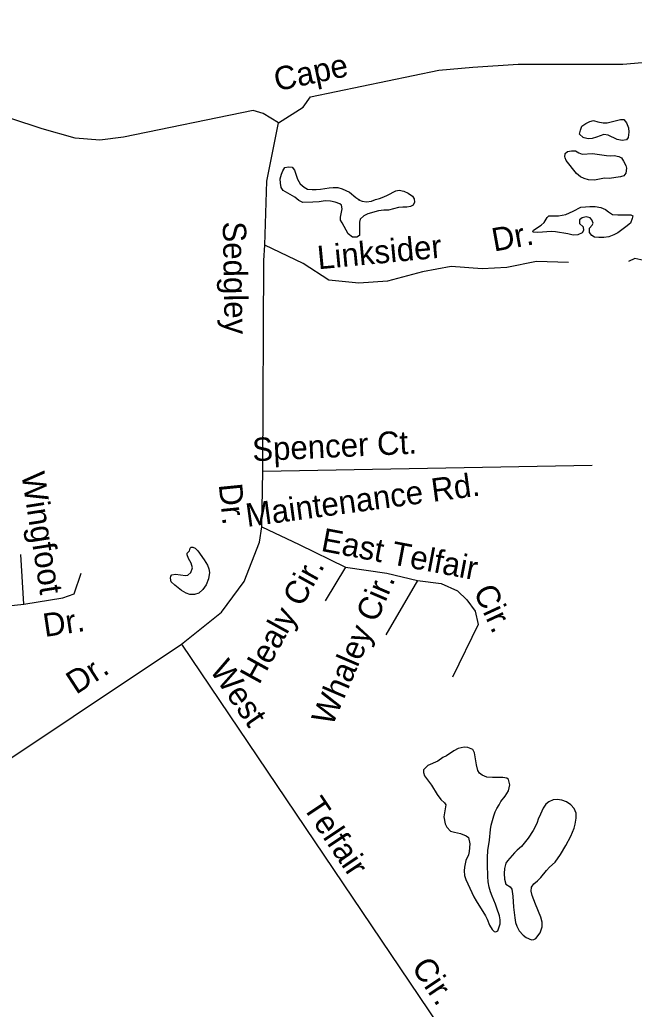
# Model space of a CAD drawing. Extents: x 2290055 to 2389491, y 66597 to 237875.
# Drawn here: x 2329116 to 2331617, y 116521 to 120547 of the extents above; entities that cross this region are included whole.
import ezdxf

# ---------------------------------------------------------------- set-up
doc = ezdxf.new("R2010")
doc.units = 0
for name, color, linetype in [('Exist Hydrographic Pond Under 1500 Sq Ft', 7, 'Continuous'), ('Exist Road Non-System Type 51', 7, 'Continuous'), ('Exist Road Non-System Type 51 Label', 7, 'Continuous')]:
    doc.layers.add(name, color=color, linetype=linetype)

msp = doc.modelspace()

# ---------------------------------------------------------------- linework, layer by layer
at = {"layer": 'Exist Hydrographic Pond Under 1500 Sq Ft'}
for points in [[(2331568.7, 120056.5), (2331548.5, 120060.6), (2331511.5, 120077.4), (2331494, 120081.1), (2331463.7, 120069.7), (2331446, 120064.5), (2331430.5, 120063.3), (2331413.2, 120066.3), (2331409.5, 120067.7), (2331395.2, 120082.4), (2331398.7, 120097.8), (2331404.5, 120113.8), (2331420.7, 120125), (2331436.2, 120133.5), (2331451.2, 120137.1), (2331469.7, 120132.2), (2331491.2, 120128.4), (2331507, 120128.1), (2331561.7, 120141.4), (2331575.7, 120141.1), (2331586.2, 120128.1), (2331594.5, 120108), (2331596, 120089.6), (2331593, 120067.9), (2331586.2, 120059.1), (2331568.7, 120056.5)], [(2331335.5, 119990.7), (2331336.5, 120000), (2331336.7, 120002.5), (2331345.2, 120011.7), (2331361.5, 120014.7), (2331378, 120014.3), (2331391.7, 120006.1), (2331405.2, 120000), (2331447, 120003.7), (2331504, 119995.5), (2331520.5, 119994.2), (2331536, 119994.4), (2331555, 119990.5), (2331565.5, 119985.3), (2331574, 119971.3), (2331583, 119954), (2331586.5, 119943.8), (2331583.7, 119922.9), (2331575.7, 119912.6), (2331561, 119907.8), (2331516, 119901.3), (2331497, 119902.3), (2331455.7, 119894.7), (2331431.5, 119895.4), (2331414, 119901.5), (2331398.7, 119908.7), (2331382.2, 119921.7), (2331339.7, 119974.3), (2331336, 119985.7), (2331335.5, 119990.7)], [(2330488.2, 119662.1), (2330471, 119662.5), (2330453.2, 119676.9), (2330444.2, 119690.5), (2330428.7, 119721.3), (2330422, 119731.7), (2330421.5, 119744.5), (2330428.2, 119778.4), (2330425, 119792.9), (2330418.2, 119798.6), (2330399.2, 119804.7), (2330380.5, 119808.8), (2330359, 119810.5), (2330334.2, 119806.8), (2330309, 119804.9), (2330268, 119804.3), (2330252, 119811.6), (2330235.2, 119825.7), (2330188, 119853.1), (2330179.7, 119864.8), (2330176.5, 119882.7), (2330175.5, 119899.7), (2330180.7, 119918.4), (2330186, 119932.9), (2330195, 119945.8), (2330209.5, 119948.8), (2330224.7, 119948.1), (2330233.5, 119934.7), (2330246.2, 119899.3), (2330257.2, 119879.8), (2330273, 119865.8), (2330287.5, 119858.4), (2330305.5, 119856.9), (2330322.5, 119857.1), (2330340.5, 119858.2), (2330376, 119863.8), (2330392, 119865.1), (2330411.2, 119864.8), (2330427.7, 119860), (2330457.5, 119845.8), (2330483.5, 119824.4), (2330496.2, 119815.7), (2330500.2, 119813.9), (2330495.2, 119814.5), (2330509.5, 119809.1), (2330527, 119806.4), (2330547.5, 119809.3), (2330563.7, 119816.1), (2330580.2, 119820.4), (2330597.5, 119826.3), (2330613, 119833.1), (2330646.7, 119851), (2330660.2, 119854.2), (2330679.7, 119850.1), (2330696.7, 119841.5), (2330714, 119829.9), (2330721.5, 119818.8), (2330722.5, 119805.6), (2330717, 119792.7), (2330707, 119787.6), (2330692.2, 119784.7), (2330675, 119784.7), (2330657.7, 119783.2), (2330617.2, 119772.1), (2330598.2, 119772.2), (2330576.7, 119770), (2330532.7, 119758), (2330517, 119749.1), (2330502, 119735.7), (2330499, 119724.1), (2330499, 119669.9), (2330488.2, 119662.1)], [(2331473.5, 119661.2), (2331456.2, 119663.3), (2331444.2, 119669), (2331435.5, 119682.3), (2331435.7, 119698.7), (2331446.2, 119710.9), (2331450.5, 119719.6), (2331444.2, 119733.4), (2331438, 119740.7), (2331422.2, 119744.9), (2331405.7, 119741.3), (2331395.2, 119733.7), (2331395, 119718.7), (2331409.2, 119704.2), (2331411.5, 119690.3), (2331405.7, 119680.7), (2331387.5, 119671.7), (2331368.2, 119671), (2331346.7, 119675.9), (2331297, 119684.9), (2331279.5, 119685.1), (2331244, 119682.4), (2331223, 119681.7), (2331208, 119682.8), (2331205, 119684.5), (2331208, 119691.4), (2331239, 119711.1), (2331250.7, 119722.3), (2331259.5, 119735.5), (2331263, 119742.3), (2331270, 119749.4), (2331308.5, 119749.8), (2331338.5, 119755.6), (2331369.5, 119768.9), (2331400.7, 119785.3), (2331419.7, 119785.9), (2331436.5, 119788.1), (2331458.5, 119788.1), (2331481, 119782.9), (2331500, 119775.6), (2331512.2, 119766), (2331529.5, 119755.6), (2331550.5, 119753.6), (2331604.2, 119753.3), (2331611.7, 119748.9), (2331609.7, 119738.1), (2331602.5, 119720.2), (2331583.5, 119704.5), (2331551.2, 119680), (2331534.7, 119672.1), (2331514.7, 119664.4), (2331493.7, 119661.5), (2331473.5, 119661.2)], [(2329826.5, 118208.1), (2329808.2, 118208.7), (2329793.5, 118213.8), (2329774.7, 118225.3), (2329746.7, 118246.8), (2329732.2, 118260.1), (2329729.7, 118274.9), (2329730.5, 118283.3), (2329735.2, 118288.7), (2329749, 118290.7), (2329791, 118285.1), (2329799.2, 118287.4), (2329811.7, 118298.5), (2329818.5, 118316.8), (2329813.7, 118336.4), (2329803.2, 118355.1), (2329797.2, 118370.1), (2329796.5, 118376.1), (2329806, 118386.2), (2329809.2, 118396.8), (2329813.5, 118400.7), (2329820.5, 118400.9), (2329829.2, 118397.5), (2329841, 118385.6), (2329867, 118349.9), (2329880, 118327.3), (2329885.2, 118312.4), (2329887.7, 118298.5), (2329883.7, 118271.6), (2329874, 118247.2), (2329861, 118229), (2329844, 118213.5), (2329826.5, 118208.1)], [(2331054.5, 116835.5), (2331061.5, 116840), (2331071, 116867.7), (2331072, 116884.5), (2331069.2, 116901), (2331058.5, 116932.4), (2331052.7, 116948.2), (2331038.5, 116980.9), (2331032, 116997.7), (2331027, 117017), (2331022.7, 117038.7), (2331021, 117060.5), (2331020, 117110), (2331020, 117138.1), (2331021.7, 117166), (2331027.7, 117209.1), (2331032, 117251.5), (2331035.2, 117269.2), (2331045.7, 117307.7), (2331051.2, 117323.4), (2331058, 117337.8), (2331067.2, 117352), (2331074.7, 117365.7), (2331091.5, 117388.2), (2331105, 117409.9), (2331110.7, 117433.7), (2331105.2, 117455.4), (2331098.2, 117460.8), (2331082.5, 117463.7), (2331067.2, 117464.1), (2331040.2, 117463.2), (2331017.7, 117464.9), (2330998.7, 117473.1), (2330987.5, 117481.7), (2330980.7, 117491.6), (2330975, 117515.4), (2330967, 117564.1), (2330960.2, 117577.4), (2330940.5, 117585.5), (2330925, 117586.5), (2330900.5, 117581.3), (2330883.2, 117572.7), (2330852.7, 117552.3), (2330838.7, 117544.7), (2330818, 117530.4), (2330776.5, 117512.2), (2330759.7, 117494.6), (2330759.5, 117484.1), (2330763, 117470.8), (2330791.5, 117431.9), (2330815.2, 117394.7), (2330830, 117374.3), (2330845.2, 117359.9), (2330849.7, 117352.1), (2330842.7, 117303.5), (2330847.7, 117275.4), (2330854.5, 117261.1), (2330869, 117245), (2330885, 117240.9), (2330910, 117236.2), (2330933.5, 117226.9), (2330942.7, 117219.5), (2330947.7, 117193.8), (2330945.7, 117163), (2330942.7, 117149.5), (2330931.5, 117125.7), (2330926, 117098.5), (2330924.7, 117083.3), (2330926.5, 117065.2), (2330932, 117047.9), (2330940.5, 117031), (2330965, 116977.5), (2330973.5, 116961.3), (2331011.5, 116900.8), (2331019.2, 116886.8), (2331028.7, 116862.9), (2331038.5, 116844.8), (2331046.5, 116837.5), (2331054.5, 116835.5)], [(2331199.2, 116803), (2331209.2, 116803.9), (2331217.5, 116808.5), (2331235, 116831), (2331242, 116856.4), (2331242.5, 116874.7), (2331237.5, 116895.5), (2331215.2, 116948.2), (2331202, 116983.9), (2331198, 117000.7), (2331199, 117017.3), (2331209.2, 117030.9), (2331223.7, 117043.1), (2331237, 117056.7), (2331260.2, 117085.1), (2331273, 117099), (2331296, 117118.9), (2331317.5, 117149.6), (2331339.2, 117187.5), (2331359, 117224.7), (2331366.7, 117241.5), (2331373, 117257.7), (2331377.5, 117273.1), (2331381.5, 117297.9), (2331381.5, 117318.4), (2331373.2, 117337.6), (2331360, 117351.9), (2331342, 117364.6), (2331322.2, 117371.1), (2331303.7, 117374.3), (2331287, 117372.6), (2331270.2, 117364.9), (2331258, 117355.7), (2331247.2, 117338.7), (2331235.5, 117314.4), (2331226.7, 117294.2), (2331221.7, 117280), (2331214, 117263.5), (2331205.7, 117248.4), (2331186.2, 117217.3), (2331158.5, 117182.6), (2331140.7, 117167.9), (2331130, 117157.2), (2331101.2, 117125), (2331094.7, 117114.9), (2331089, 117093.8), (2331087.7, 117073.1), (2331089, 117049.4), (2331095.2, 117029.4), (2331112.5, 117018.3), (2331118.7, 117009.6), (2331123.5, 116980.7), (2331125.7, 116935.9), (2331130.7, 116892.1), (2331134.5, 116873.2), (2331139.5, 116858.4), (2331148.5, 116839.6), (2331165.2, 116821.6), (2331177.5, 116812.1), (2331199.2, 116803)]]:
    msp.add_lwpolyline(points, dxfattribs=at)
at = {"layer": 'Exist Road Non-System Type 51'}
for points in [[(2330169.1, 120128.4), (2330107.2, 120166.1), (2330065.3, 120178.7), (2329537.8, 120069.8), (2329441.5, 120057.2), (2329341.1, 120065.6), (2329207.1, 120103.3), (2328826.1, 120229), (2328370.7, 120325.3), (2328115.3, 120337.9), (2327851.6, 120333.7), (2327512.5, 120308.6), (2327361.8, 120270.9), (2327273.8, 120266.7), (2327139.9, 120279.2), (2327077.1, 120296), (2327060.3, 120325.3), (2327081.3, 120379.8), (2327194.3, 120471.9), (2327357.6, 120497.1), (2327839, 120547.4)], [(2330169.1, 120128.4), (2330269.6, 120191.3), (2330298.9, 120233.2), (2330822.2, 120342.1), (2330960.4, 120354.6), (2331144.6, 120367.2), (2331571.6, 120367.2), (2331680.4, 120375.6), (2331948.4, 120400.7), (2332174.4, 120425.9), (2332295.8, 120421.7), (2332417.2, 120379.8), (2332547, 120287.6), (2332672.6, 120220.6), (2332844.2, 120161.9), (2333154, 120094.9), (2333472.2, 120027.9), (2333882.5, 119935.7), (2334276, 119860.3), (2334497.4, 119837.7)], [(2327993.1, 117750.5), (2328076.8, 117679.3), (2328131.2, 117616.5), (2328453.6, 117126.3), (2329773.9, 118006.1), (2329937.2, 118136), (2330029.3, 118261.6), (2330092.1, 118420.8), (2330100.5, 118483.7), (2330104.7, 118709.9), (2330108.9, 119567.9), (2330113, 119630.7), (2330121.4, 119890.5), (2330169.1, 120128.4)], [(2331349.7, 119559.5), (2331219.9, 119563.7), (2331098.5, 119538.6), (2330998.1, 119534.4), (2330872.5, 119542.8), (2330755.2, 119521.8), (2330612.9, 119484.1), (2330495.7, 119475.7), (2330374.3, 119488.3), (2330269.6, 119555.3), (2330113, 119630.7)], [(2333192.1, 119142.7), (2333028.9, 119142.7), (2332957.7, 119155.2), (2332867.7, 119169.9), (2332284.9, 119301.9), (2332228.4, 119306), (2332017, 119339.6), (2331981.4, 119345.8), (2331807.7, 119383.6), (2331694.7, 119431.7), (2331694.7, 119488.3), (2331684.2, 119540.7), (2331657, 119567.9), (2331619.3, 119576.3), (2331594.2, 119563.7)], [(2330104.7, 118709.9), (2331446.8, 118734.2)], [(2330100.5, 118483.7), (2330253.7, 118412.5), (2330442.1, 118320.3), (2330609.6, 118295.2), (2330735.1, 118265.8), (2330831.4, 118253.3), (2330898.4, 118223.9), (2330936.1, 118186.2), (2330969.6, 118140.2), (2330982.1, 118085.7), (2330877.5, 117872)], [(2329131.8, 118169.5), (2329119.2, 118370.6)], [(2330442.1, 118320.3), (2330358.4, 118182.1)], [(2329056.4, 118161.1), (2329131.8, 118169.5), (2329290.8, 118194.6), (2329336.9, 118211.4), (2329366.2, 118295.2)], [(2330735.1, 118265.8), (2330605.4, 118043.8)], [(2329773.9, 118006.1), (2330856.5, 116401.6), (2330961.2, 116263.3), (2331053.3, 116162.8), (2331162.2, 116079), (2331333.8, 116053.9), (2331484.5, 116083.2)]]:
    msp.add_lwpolyline(points, dxfattribs=at)

# ---------------------------------------------------------------- texts
at = {"layer": 'Exist Road Non-System Type 51 Label'}
for s, rotation, p in [('Cape', 11.9381, (2330161.5, 120256.3)), ('Sedgley', 270.9547, (2329942, 119726.1)), ('Dr.', 10.2868, (2331046.8, 119603.7)), ('Linksider', 5.4437, (2330331.2, 119531.7)), ('Spencer Ct.', 2.7077, (2330064.3, 118750.4)), ('Wingfoot ', 278.8628, (2329121.8, 118699.4)), ('Maintenance Rd.', 7.6801, (2330041.7, 118483.3)), ('Dr.', 275.7473, (2329925.6, 118656.2)), ('East Telfair ', 349.2521, (2330338.5, 118386.3)), ('Healy Cir.', 61.0962, (2330090, 117838.3)), ('Whaley Cir.', 66.8103, (2330387.6, 117668.8)), ('Cir.', 294.8607, (2330961.1, 118222.6)), ('Dr.', 8.5064, (2329217.5, 118035.3)), ('West', 304.3396, (2329886.2, 117901.1)), ('Dr.', 32.9954, (2329344.8, 117799.5)), ('Telfair', 303.7822, (2330264.9, 117344.4)), ('Cir.', 303.7445, (2330707.7, 116692))]:
    msp.add_text(s, height=95, rotation=rotation, dxfattribs=at).set_placement(p)

doc.saveas('drawing.dxf')
